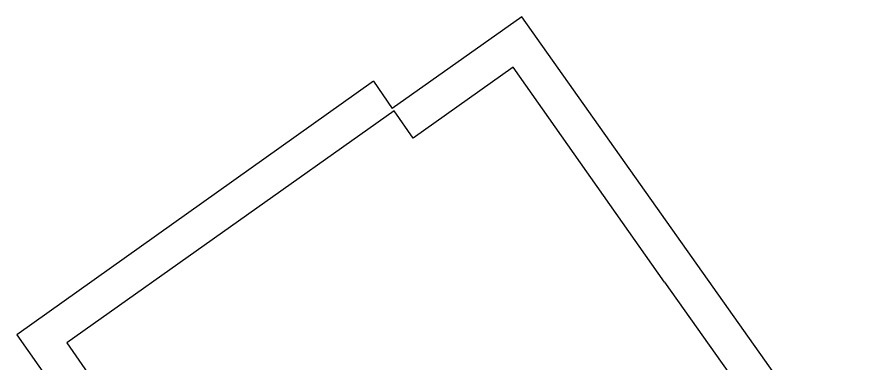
# Model space of a CAD drawing. Extents: x -668867 to -667827, y -1131943 to -1131019.
# Drawn here: x -668666.5 to -668649.93, y -1131392.05 to -1131385.3 of the extents above; entities that cross this region are included whole.
import ezdxf

# ---------------------------------------------------------------- set-up
doc = ezdxf.new("R2010")
doc.units = 0
doc.layers.add('G_Budovy_Objekty', color=7, linetype='Continuous')
doc.layers.add('G_Plochy_zpevnene', color=7, linetype='Continuous')

msp = doc.modelspace()

# ---------------------------------------------------------------- linework, layer by layer
at = {"layer": 'G_Budovy_Objekty'}
for p, q in [((-668656.78, -1131386.28), (-668658.74, -1131387.67)), ((-668653.82, -1131390.49), (-668656.78, -1131386.28)), ((-668659.11, -1131387.14), (-668665.52, -1131391.68)), ((-668658.74, -1131387.67), (-668659.11, -1131387.14)), ((-668653.82, -1131390.49), (-668650.92, -1131394.56)), ((-668665.52, -1131391.68), (-668662, -1131396.73))]:
    msp.add_line(p, q, dxfattribs=at)
at = {"layer": 'G_Plochy_zpevnene'}
for p, q in [((-668656.61, -1131385.3), (-668659.15, -1131387.09)), ((-668649.93, -1131394.73), (-668656.61, -1131385.3)), ((-668659.52, -1131386.56), (-668666.5, -1131391.52)), ((-668659.52, -1131386.56), (-668659.15, -1131387.09)), ((-668666.5, -1131391.52), (-668659.29, -1131401.78))]:
    msp.add_line(p, q, dxfattribs=at)

doc.saveas('drawing.dxf')
